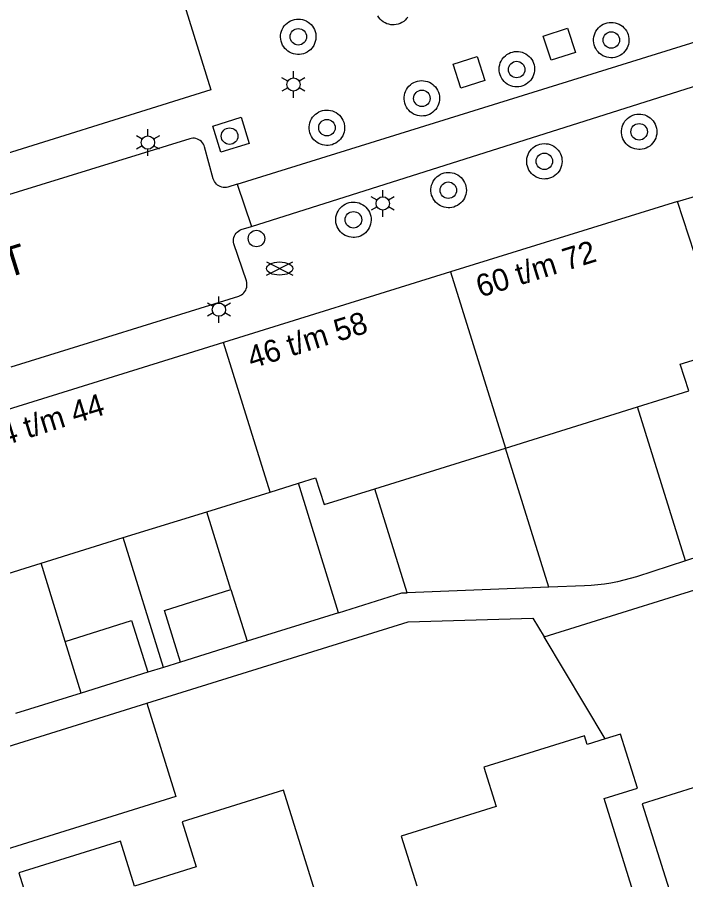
# Model space of a CAD drawing. Extents: x 122462 to 123306, y 485548 to 486417.
# Drawn here: x 122737.2 to 122782.5, y 485893.5 to 485951.9 of the extents above; entities that cross this region are included whole.
import ezdxf

# ---------------------------------------------------------------- set-up
doc = ezdxf.new("R2010")
doc.units = 0
for name, color, linetype in [('B-WE-IE-MEUBILAIR_WEGMEUBILAIR_VERKEERSBORD-S', 7, 'Continuous'), ('Level 1', 7, 'Continuous'), ('Level 17', 7, 'Continuous'), ('Level 19', 7, 'Continuous'), ('Level 2', 7, 'Continuous'), ('Level 4', 7, 'Continuous'), ('Level 42', 7, 'Continuous'), ('Level 50', 7, 'Continuous'), ('Level 52', 7, 'Continuous'), ('Level 53', 7, 'Continuous'), ('N werkgrens', 7, 'Continuous'), ('N-WE-GR-BOOM_DOORWORTELBARE RUIMTE-G', 7, 'Continuous')]:
    doc.layers.add(name, color=color, linetype=linetype)

msp = doc.modelspace()

# ---------------------------------------------------------------- linework, layer by layer
at = {"layer": 'Level 1'}
for p, q in [((122781.918, 485939.452), (122766.535, 485934.673)), ((122785.178, 485929.379), (122781.918, 485939.452)), ((122766.535, 485934.673), (122751.15, 485929.89)), ((122751.15, 485929.89), (122731.177, 485923.673)), ((122770.255, 485922.739), (122779.212, 485925.53)), ((122761.406, 485919.981), (122770.255, 485922.739)), ((122754.305, 485919.761), (122756.219, 485920.356)), ((122750.014, 485918.428), (122754.305, 485919.761)), ((122744.353, 485916.67), (122750.014, 485918.428)), ((122738.788, 485914.942), (122744.353, 485916.67)), ((122734.321, 485913.554), (122738.788, 485914.942))]:
    msp.add_line(p, q, dxfattribs=at)
for points in [[(122743.588, 485962.714), (122745.253, 485963.226), (122750.287, 485947.026), (122733.067, 485941.644), (122732.551, 485943.237)], [(122779.212, 485925.53), (122782.683, 485926.612), (122782.103, 485928.421), (122785.178, 485929.379)], [(122756.219, 485920.356), (122757.386, 485920.718), (122757.966, 485918.909), (122761.406, 485919.981)], [(122782.111, 485890.389), (122779.836, 485889.68), (122776.933, 485898.985), (122779.2, 485899.692), (122778.052, 485903.361), (122777.009, 485903.036)], [(122777.009, 485903.036), (122775.788, 485902.655), (122775.607, 485903.235), (122768.799, 485901.111), (122769.626, 485898.459), (122763.191, 485896.451), (122764.246, 485893.07)], [(122787.577, 485901.162), (122779.528, 485898.643), (122782.111, 485890.389)], [(122757.854, 485891.075), (122755.209, 485899.548), (122748.337, 485897.403), (122749.287, 485894.36), (122745.115, 485893.057), (122744.165, 485896.101), (122737.289, 485893.955), (122740.339, 485884.181)]]:
    msp.add_lwpolyline(points, dxfattribs=at)
at = {"layer": 'Level 17'}
for q in [(122786.356, 485951.28), (122753.036, 485937.764)]:
    msp.add_line((122752.075, 485940.624), q, dxfattribs=at)
for points in [[(122762.621, 485951.42), (122762.484, 485951.431), (122762.348, 485951.457), (122762.217, 485951.499), (122762.092, 485951.555), (122761.973, 485951.626), (122761.864, 485951.709), (122761.765, 485951.805), (122761.677, 485951.911), (122761.602, 485952.027)], [(122763.642, 485951.951), (122763.559, 485951.842), (122763.464, 485951.742), (122763.358, 485951.654), (122763.243, 485951.579), (122763.119, 485951.517), (122762.99, 485951.47), (122762.856, 485951.438), (122762.719, 485951.422), (122762.621, 485951.42)], [(122756.156, 485949.413), (122756.019, 485949.427), (122755.884, 485949.458), (122755.754, 485949.503), (122755.63, 485949.563), (122755.514, 485949.637), (122755.407, 485949.724), (122755.311, 485949.822), (122755.226, 485949.931), (122755.155, 485950.049), (122755.097, 485950.174), (122755.055, 485950.305), (122755.027, 485950.44), (122755.015, 485950.577), (122755.019, 485950.715), (122755.039, 485950.851), (122755.074, 485950.984), (122755.125, 485951.112), (122755.189, 485951.234), (122755.267, 485951.347), (122755.358, 485951.451), (122755.46, 485951.544), (122755.572, 485951.624), (122755.692, 485951.691), (122755.819, 485951.744), (122755.951, 485951.782), (122756.087, 485951.804), (122756.225, 485951.811), (122756.362, 485951.802), (122756.498, 485951.777), (122756.629, 485951.737), (122756.756, 485951.682), (122756.875, 485951.613), (122756.985, 485951.531), (122757.086, 485951.436), (122757.174, 485951.331), (122757.251, 485951.217), (122757.313, 485951.094), (122757.361, 485950.965), (122757.394, 485950.831), (122757.412, 485950.694), (122757.413, 485950.557), (122757.399, 485950.42), (122757.37, 485950.285), (122757.325, 485950.155), (122757.265, 485950.031), (122757.214, 485949.947), (122757.131, 485949.837), (122757.037, 485949.737), (122756.931, 485949.649), (122756.816, 485949.573), (122756.693, 485949.511), (122756.564, 485949.463), (122756.43, 485949.431), (122756.293, 485949.414), (122756.156, 485949.413)], [(122777.386, 485949.188), (122777.248, 485949.2), (122777.113, 485949.228), (122776.983, 485949.272), (122776.858, 485949.33), (122776.74, 485949.402), (122776.632, 485949.487), (122776.534, 485949.583), (122776.448, 485949.691), (122776.374, 485949.807), (122776.315, 485949.931), (122776.27, 485950.062), (122776.24, 485950.196), (122776.226, 485950.333), (122776.228, 485950.471), (122776.245, 485950.608), (122776.278, 485950.741), (122776.326, 485950.87), (122776.389, 485950.993), (122776.465, 485951.108), (122776.554, 485951.213), (122776.654, 485951.307), (122776.764, 485951.39), (122776.884, 485951.459), (122777.01, 485951.514), (122777.142, 485951.554), (122777.277, 485951.578), (122777.415, 485951.588), (122777.552, 485951.581), (122777.688, 485951.558), (122777.821, 485951.52), (122777.948, 485951.468), (122778.068, 485951.401), (122778.18, 485951.32), (122778.282, 485951.227), (122778.372, 485951.124), (122778.451, 485951.01), (122778.515, 485950.889), (122778.565, 485950.76), (122778.601, 485950.627), (122778.62, 485950.491), (122778.624, 485950.353), (122778.612, 485950.216), (122778.585, 485950.081), (122778.556, 485949.987), (122778.503, 485949.86), (122778.435, 485949.74), (122778.354, 485949.628), (122778.261, 485949.527), (122778.157, 485949.437), (122778.043, 485949.359), (122777.921, 485949.295), (122777.793, 485949.245), (122777.66, 485949.211), (122777.523, 485949.191), (122777.386, 485949.188)], [(122771.022, 485947.218), (122770.886, 485947.227), (122770.752, 485947.25), (122770.622, 485947.289), (122770.497, 485947.342), (122770.378, 485947.409), (122770.268, 485947.489), (122770.168, 485947.581), (122770.079, 485947.684), (122770.002, 485947.796), (122769.938, 485947.916), (122769.888, 485948.042), (122769.853, 485948.173), (122769.833, 485948.308), (122769.828, 485948.444), (122769.838, 485948.579), (122769.864, 485948.713), (122769.905, 485948.843), (122769.96, 485948.967), (122770.029, 485949.084), (122770.15, 485949.237), (122770.248, 485949.331), (122770.356, 485949.413), (122770.473, 485949.483), (122770.597, 485949.539), (122770.727, 485949.58), (122770.86, 485949.607), (122770.995, 485949.618), (122771.131, 485949.614), (122771.266, 485949.595), (122771.397, 485949.56), (122771.524, 485949.511), (122771.645, 485949.448), (122771.757, 485949.372), (122771.86, 485949.283), (122771.953, 485949.183), (122772.033, 485949.074), (122772.101, 485948.956), (122772.155, 485948.831), (122772.194, 485948.701), (122772.219, 485948.567), (122772.228, 485948.432), (122772.222, 485948.296), (122772.2, 485948.162), (122772.164, 485948.031), (122772.112, 485947.905), (122772.047, 485947.785), (122771.969, 485947.674), (122771.879, 485947.572), (122771.778, 485947.481), (122771.667, 485947.403), (122771.548, 485947.337), (122771.422, 485947.285), (122771.292, 485947.248), (122771.157, 485947.225), (122771.022, 485947.218)], [(122753.036, 485937.764), (122786.068, 485948.224), (122787.209, 485948.537)], [(122764.561, 485945.24), (122764.423, 485945.251), (122764.288, 485945.278), (122764.157, 485945.32), (122764.032, 485945.377), (122763.914, 485945.448), (122763.804, 485945.532), (122763.706, 485945.628), (122763.618, 485945.735), (122763.544, 485945.851), (122763.483, 485945.974), (122763.437, 485946.104), (122763.406, 485946.238), (122763.391, 485946.375), (122763.391, 485946.513), (122763.408, 485946.65), (122763.44, 485946.784), (122763.487, 485946.913), (122763.548, 485947.037), (122763.623, 485947.152), (122763.711, 485947.258), (122763.811, 485947.353), (122763.921, 485947.437), (122764.039, 485947.507), (122764.165, 485947.563), (122764.297, 485947.604), (122764.432, 485947.63), (122764.569, 485947.64), (122764.707, 485947.634), (122764.843, 485947.613), (122764.976, 485947.576), (122765.104, 485947.525), (122765.224, 485947.458), (122765.337, 485947.379), (122765.411, 485947.315), (122765.506, 485947.215), (122765.589, 485947.105), (122765.658, 485946.986), (122765.714, 485946.86), (122765.755, 485946.728), (122765.78, 485946.593), (122765.79, 485946.456), (122765.784, 485946.318), (122765.762, 485946.182), (122765.724, 485946.049), (122765.672, 485945.922), (122765.606, 485945.801), (122765.526, 485945.689), (122765.434, 485945.587), (122765.33, 485945.495), (122765.217, 485945.417), (122765.096, 485945.352), (122764.968, 485945.301), (122764.835, 485945.265), (122764.698, 485945.245), (122764.561, 485945.24)], [(122758.134, 485943.25), (122757.997, 485943.261), (122757.861, 485943.287), (122757.73, 485943.329), (122757.605, 485943.385), (122757.486, 485943.456), (122757.377, 485943.539), (122757.278, 485943.635), (122757.19, 485943.741), (122757.115, 485943.857), (122757.054, 485943.98), (122757.008, 485944.11), (122756.976, 485944.244), (122756.96, 485944.381), (122756.96, 485944.519), (122756.976, 485944.656), (122757.008, 485944.79), (122757.054, 485944.919), (122757.115, 485945.043), (122757.19, 485945.159), (122757.278, 485945.265), (122757.377, 485945.36), (122757.486, 485945.444), (122757.605, 485945.515), (122757.73, 485945.571), (122757.862, 485945.613), (122757.997, 485945.639), (122758.134, 485945.65), (122758.272, 485945.645), (122758.408, 485945.624), (122758.541, 485945.588), (122758.669, 485945.536), (122758.79, 485945.471), (122758.903, 485945.392), (122759.006, 485945.3), (122759.097, 485945.197), (122759.177, 485945.085), (122759.243, 485944.964), (122759.295, 485944.836), (122759.332, 485944.704), (122759.353, 485944.568), (122759.358, 485944.43), (122759.348, 485944.293), (122759.322, 485944.157), (122759.281, 485944.026), (122759.225, 485943.9), (122759.155, 485943.781), (122759.072, 485943.672), (122758.977, 485943.572), (122758.871, 485943.484), (122758.756, 485943.409), (122758.632, 485943.347), (122758.503, 485943.3), (122758.369, 485943.268), (122758.232, 485943.252), (122758.134, 485943.25)], [(122750.977, 485942.79), (122750.428, 485944.557), (122752.337, 485945.154), (122752.886, 485943.387), (122750.977, 485942.79)], [(122779.289, 485942.975), (122779.152, 485942.986), (122779.016, 485943.012), (122778.885, 485943.054), (122778.76, 485943.11), (122778.641, 485943.181), (122778.532, 485943.264), (122778.433, 485943.36), (122778.345, 485943.466), (122778.27, 485943.582), (122778.209, 485943.705), (122778.163, 485943.835), (122778.131, 485943.969), (122778.115, 485944.106), (122778.115, 485944.244), (122778.131, 485944.381), (122778.163, 485944.515), (122778.209, 485944.644), (122778.27, 485944.768), (122778.345, 485944.884), (122778.433, 485944.99), (122778.532, 485945.085), (122778.641, 485945.169), (122778.76, 485945.24), (122778.885, 485945.296), (122779.017, 485945.338), (122779.152, 485945.364), (122779.289, 485945.375), (122779.427, 485945.37), (122779.563, 485945.349), (122779.696, 485945.313), (122779.824, 485945.261), (122779.945, 485945.196), (122780.058, 485945.117), (122780.161, 485945.025), (122780.252, 485944.922), (122780.332, 485944.81), (122780.398, 485944.689), (122780.45, 485944.561), (122780.487, 485944.429), (122780.508, 485944.293), (122780.513, 485944.155), (122780.503, 485944.018), (122780.477, 485943.882), (122780.436, 485943.751), (122780.38, 485943.625), (122780.31, 485943.506), (122780.227, 485943.397), (122780.132, 485943.297), (122780.026, 485943.209), (122779.911, 485943.134), (122779.787, 485943.072), (122779.658, 485943.025), (122779.524, 485942.993), (122779.387, 485942.977), (122779.289, 485942.975)], [(122752.075, 485940.624), (122751.448, 485940.429), (122751.345, 485940.407), (122751.24, 485940.399), (122751.135, 485940.404), (122751.031, 485940.424), (122750.931, 485940.457), (122750.837, 485940.502), (122750.748, 485940.56), (122750.669, 485940.629), (122750.599, 485940.707), (122750.54, 485940.794), (122750.492, 485940.888), (122750.458, 485940.988), (122749.867, 485943.149), (122749.832, 485943.25), (122749.784, 485943.345), (122749.724, 485943.434), (122749.652, 485943.513), (122749.571, 485943.582), (122749.481, 485943.639), (122749.384, 485943.684), (122749.282, 485943.716), (122749.177, 485943.734), (122749.07, 485943.738), (122748.964, 485943.727), (122748.86, 485943.702), (122733.852, 485939.063)], [(122772.866, 485940.973), (122772.729, 485940.984), (122772.593, 485941.01), (122772.462, 485941.052), (122772.337, 485941.108), (122772.218, 485941.179), (122772.109, 485941.262), (122772.01, 485941.358), (122771.922, 485941.464), (122771.847, 485941.58), (122771.786, 485941.703), (122771.74, 485941.833), (122771.708, 485941.967), (122771.692, 485942.104), (122771.692, 485942.242), (122771.708, 485942.379), (122771.74, 485942.513), (122771.786, 485942.642), (122771.847, 485942.766), (122771.922, 485942.882), (122772.01, 485942.988), (122772.109, 485943.083), (122772.218, 485943.167), (122772.337, 485943.238), (122772.462, 485943.294), (122772.594, 485943.336), (122772.729, 485943.362), (122772.866, 485943.373), (122773.004, 485943.368), (122773.14, 485943.347), (122773.273, 485943.311), (122773.401, 485943.259), (122773.522, 485943.194), (122773.635, 485943.115), (122773.738, 485943.023), (122773.829, 485942.92), (122773.909, 485942.808), (122773.975, 485942.687), (122774.027, 485942.559), (122774.064, 485942.427), (122774.085, 485942.291), (122774.09, 485942.153), (122774.08, 485942.016), (122774.054, 485941.88), (122774.013, 485941.749), (122773.957, 485941.623), (122773.887, 485941.504), (122773.804, 485941.395), (122773.709, 485941.295), (122773.603, 485941.207), (122773.488, 485941.132), (122773.364, 485941.07), (122773.235, 485941.023), (122773.101, 485940.991), (122772.964, 485940.975), (122772.866, 485940.973)], [(122766.379, 485939.026), (122766.242, 485939.037), (122766.106, 485939.063), (122765.975, 485939.105), (122765.85, 485939.161), (122765.731, 485939.232), (122765.622, 485939.315), (122765.523, 485939.411), (122765.435, 485939.517), (122765.36, 485939.633), (122765.299, 485939.756), (122765.253, 485939.886), (122765.221, 485940.02), (122765.205, 485940.157), (122765.205, 485940.295), (122765.221, 485940.432), (122765.253, 485940.566), (122765.299, 485940.695), (122765.36, 485940.819), (122765.435, 485940.935), (122765.523, 485941.041), (122765.622, 485941.136), (122765.731, 485941.22), (122765.85, 485941.291), (122765.975, 485941.347), (122766.107, 485941.389), (122766.242, 485941.415), (122766.379, 485941.426), (122766.517, 485941.421), (122766.653, 485941.4), (122766.786, 485941.364), (122766.914, 485941.312), (122767.035, 485941.247), (122767.148, 485941.168), (122767.251, 485941.076), (122767.342, 485940.973), (122767.422, 485940.861), (122767.488, 485940.74), (122767.54, 485940.612), (122767.577, 485940.48), (122767.598, 485940.344), (122767.603, 485940.206), (122767.593, 485940.069), (122767.567, 485939.933), (122767.526, 485939.802), (122767.47, 485939.676), (122767.4, 485939.557), (122767.317, 485939.448), (122767.222, 485939.348), (122767.116, 485939.26), (122767.001, 485939.185), (122766.877, 485939.123), (122766.748, 485939.076), (122766.614, 485939.044), (122766.477, 485939.028), (122766.379, 485939.026)], [(122759.928, 485937.011), (122759.791, 485937.022), (122759.655, 485937.048), (122759.524, 485937.09), (122759.399, 485937.146), (122759.28, 485937.217), (122759.171, 485937.3), (122759.072, 485937.396), (122758.984, 485937.502), (122758.909, 485937.618), (122758.848, 485937.741), (122758.802, 485937.871), (122758.77, 485938.005), (122758.754, 485938.142), (122758.754, 485938.28), (122758.77, 485938.417), (122758.802, 485938.551), (122758.848, 485938.68), (122758.909, 485938.804), (122758.984, 485938.92), (122759.072, 485939.026), (122759.171, 485939.121), (122759.28, 485939.205), (122759.399, 485939.276), (122759.524, 485939.332), (122759.656, 485939.374), (122759.791, 485939.4), (122759.928, 485939.411), (122760.066, 485939.406), (122760.202, 485939.385), (122760.335, 485939.349), (122760.463, 485939.297), (122760.584, 485939.232), (122760.697, 485939.153), (122760.8, 485939.061), (122760.891, 485938.958), (122760.971, 485938.846), (122761.037, 485938.725), (122761.089, 485938.597), (122761.126, 485938.465), (122761.147, 485938.329), (122761.152, 485938.191), (122761.142, 485938.054), (122761.116, 485937.918), (122761.075, 485937.787), (122761.019, 485937.661), (122760.949, 485937.542), (122760.866, 485937.433), (122760.771, 485937.333), (122760.665, 485937.245), (122760.55, 485937.17), (122760.426, 485937.108), (122760.297, 485937.061), (122760.163, 485937.029), (122760.026, 485937.013), (122759.928, 485937.011)], [(122736.77, 485928.245), (122752.178, 485933.044), (122752.277, 485933.082), (122752.37, 485933.133), (122752.455, 485933.196), (122752.532, 485933.27), (122752.598, 485933.353), (122752.652, 485933.444), (122752.694, 485933.542), (122752.723, 485933.644), (122752.737, 485933.749), (122752.738, 485933.855), (122752.725, 485933.96), (122752.698, 485934.063), (122751.852, 485936.58), (122751.83, 485936.687), (122751.822, 485936.796), (122751.83, 485936.904), (122751.852, 485937.011), (122751.888, 485937.114), (122751.939, 485937.211), (122752.001, 485937.3), (122752.076, 485937.38)], [(122752.076, 485937.38), (122752.16, 485937.449), (122752.253, 485937.505), (122752.353, 485937.549), (122753.036, 485937.764)]]:
    msp.add_lwpolyline(points, dxfattribs=at)
at = {"layer": 'Level 19'}
for p, q in [((122782.461, 485915.107), (122779.212, 485925.53)), ((122773.185, 485913.305), (122770.255, 485922.739)), ((122758.945, 485911.581), (122756.219, 485920.356)), ((122763.595, 485912.936), (122761.406, 485919.981)), ((122751.654, 485913.148), (122750.014, 485918.428)), ((122747.083, 485907.879), (122744.353, 485916.67)), ((122740.41, 485909.639), (122738.788, 485914.942)), ((122773.185, 485913.305), (122763.595, 485912.936)), ((122758.945, 485911.581), (122752.747, 485909.647)), ((122777.009, 485903.036), (122772.866, 485909.949)), ((122748.241, 485908.241), (122747.083, 485907.879)), ((122747.083, 485907.879), (122746.01, 485907.544)), ((122741.503, 485906.138), (122737.055, 485904.75))]:
    msp.add_line(p, q, dxfattribs=at)
for points in [[(122785.178, 485929.379), (122787.597, 485921.616), (122784.623, 485920.689), (122786.004, 485916.258), (122782.461, 485915.107)], [(122772.866, 485909.949), (122786.635, 485914.236), (122786.908, 485913.36), (122794.24, 485915.642), (122793.967, 485916.518), (122802.838, 485919.28)], [(122782.461, 485915.107), (122779.136, 485914.026), (122778.707, 485913.895), (122778.275, 485913.778), (122777.838, 485913.677), (122777.398, 485913.59), (122776.956, 485913.519), (122776.511, 485913.464), (122776.065, 485913.424), (122775.617, 485913.399), (122773.185, 485913.305)], [(122758.945, 485911.581), (122763.241, 485912.922), (122763.595, 485912.936)], [(122745.957, 485905.45), (122763.651, 485910.972), (122772.107, 485911.216), (122772.866, 485909.949)]]:
    msp.add_lwpolyline(points, dxfattribs=at)
at = {"layer": 'Level 2'}
for p, q in [((122751.654, 485913.148), (122752.747, 485909.647)), ((122741.503, 485906.138), (122740.41, 485909.639)), ((122752.747, 485909.647), (122748.241, 485908.241)), ((122746.01, 485907.544), (122741.503, 485906.138)), ((122716.792, 485896.349), (122745.957, 485905.45))]:
    msp.add_line(p, q, dxfattribs=at)
for points in [[(122748.241, 485908.241), (122747.148, 485911.742), (122751.654, 485913.148)], [(122740.41, 485909.639), (122744.917, 485911.046), (122746.01, 485907.544)], [(122745.957, 485905.45), (122747.928, 485899.135), (122718.763, 485890.034), (122716.792, 485896.349)]]:
    msp.add_lwpolyline(points, dxfattribs=at)
at = {"layer": 'Level 4'}
for p, q in [((122766.535, 485934.673), (122770.255, 485922.739)), ((122754.305, 485919.761), (122751.15, 485929.89))]:
    msp.add_line(p, q, dxfattribs=at)
at = {"layer": 'Level 42'}
for points in [[(122773.345, 485949.016), (122772.819, 485950.664), (122774.467, 485951.19), (122774.993, 485949.542), (122773.345, 485949.016)], [(122767.233, 485947.138), (122766.714, 485948.765), (122768.341, 485949.284), (122768.86, 485947.657), (122767.233, 485947.138)]]:
    msp.add_lwpolyline(points, dxfattribs=at)
at = {"layer": 'Level 50'}
for p, q in [((122755.5, 485947.604), (122755.11, 485947.829)), ((122755.89, 485947.829), (122755.89, 485948.279)), ((122756.669, 485947.829), (122756.279, 485947.604)), ((122755.5, 485947.154), (122755.11, 485946.929)), ((122755.89, 485946.479), (122755.89, 485946.929)), ((122756.669, 485946.929), (122756.279, 485947.154)), ((122746.024, 485943.893), (122746.024, 485944.343)), ((122745.634, 485943.668), (122745.244, 485943.893)), ((122746.803, 485943.893), (122746.413, 485943.668)), ((122745.634, 485943.218), (122745.244, 485942.993)), ((122746.803, 485942.993), (122746.413, 485943.218)), ((122746.024, 485942.543), (122746.024, 485942.993)), ((122761.94, 485939.769), (122761.94, 485940.219)), ((122761.55, 485939.544), (122761.16, 485939.769)), ((122762.719, 485939.769), (122762.329, 485939.544)), ((122761.55, 485939.094), (122761.16, 485938.869)), ((122762.719, 485938.869), (122762.329, 485939.094)), ((122761.94, 485938.419), (122761.94, 485938.869)), ((122750.84, 485932.569), (122750.84, 485933.019)), ((122750.45, 485932.344), (122750.06, 485932.569)), ((122751.619, 485932.569), (122751.229, 485932.344)), ((122750.45, 485931.894), (122750.06, 485931.669)), ((122750.84, 485931.219), (122750.84, 485931.669)), ((122751.619, 485931.669), (122751.229, 485931.894))]:
    msp.add_line(p, q, dxfattribs=at)
for centre in [(122755.89, 485947.379), (122746.024, 485943.443), (122761.94, 485939.319), (122750.84, 485932.119)]:
    msp.add_circle(centre, 0.45, dxfattribs=at)
at = {"layer": 'Level 52'}
for p, q in [((122754.059, 485934.462), (122755.84, 485935.352)), ((122754.059, 485935.352), (122755.84, 485934.462))]:
    msp.add_line(p, q, dxfattribs=at)
msp.add_ellipse((122754.949, 485934.905), major_axis=(0.89, 0), ratio=0.5, dxfattribs=at)
at = {"layer": 'Level 53'}
for centre in [(122756.216, 485950.613), (122777.426, 485950.391), (122771.011, 485948.391), (122764.592, 485946.438), (122758.157, 485944.45), (122751.56, 485943.879), (122779.312, 485944.175), (122772.889, 485942.173), (122766.383, 485940.213), (122759.951, 485938.211), (122753.38, 485936.939)]:
    msp.add_circle(centre, 0.56, dxfattribs=at)
at = {"layer": 'N werkgrens'}
msp.add_line((122781.918, 485939.452), (122783.287, 485939.867), dxfattribs=at)

# ---------------------------------------------------------------- texts
at = {"layer": 'B-WE-IE-MEUBILAIR_WEGMEUBILAIR_VERKEERSBORD-S'}
for s, p in [('60 t/m 72', (122768.544, 485932.934)), ('46 t/m 58', (122753.054, 485928.114)), ('34 t/m 44', (122735.216, 485922.56))]:
    msp.add_text(s, height=1.5, rotation=17.28891, dxfattribs=at).set_placement(p)
at = {"layer": 'N-WE-GR-BOOM_DOORWORTELBARE RUIMTE-G'}
msp.add_text('MARY ZELDENRUSTSTRAAT', height=2, rotation=17.26448, dxfattribs=at).set_placement((122702.814, 485923.788))

doc.saveas('drawing.dxf')
